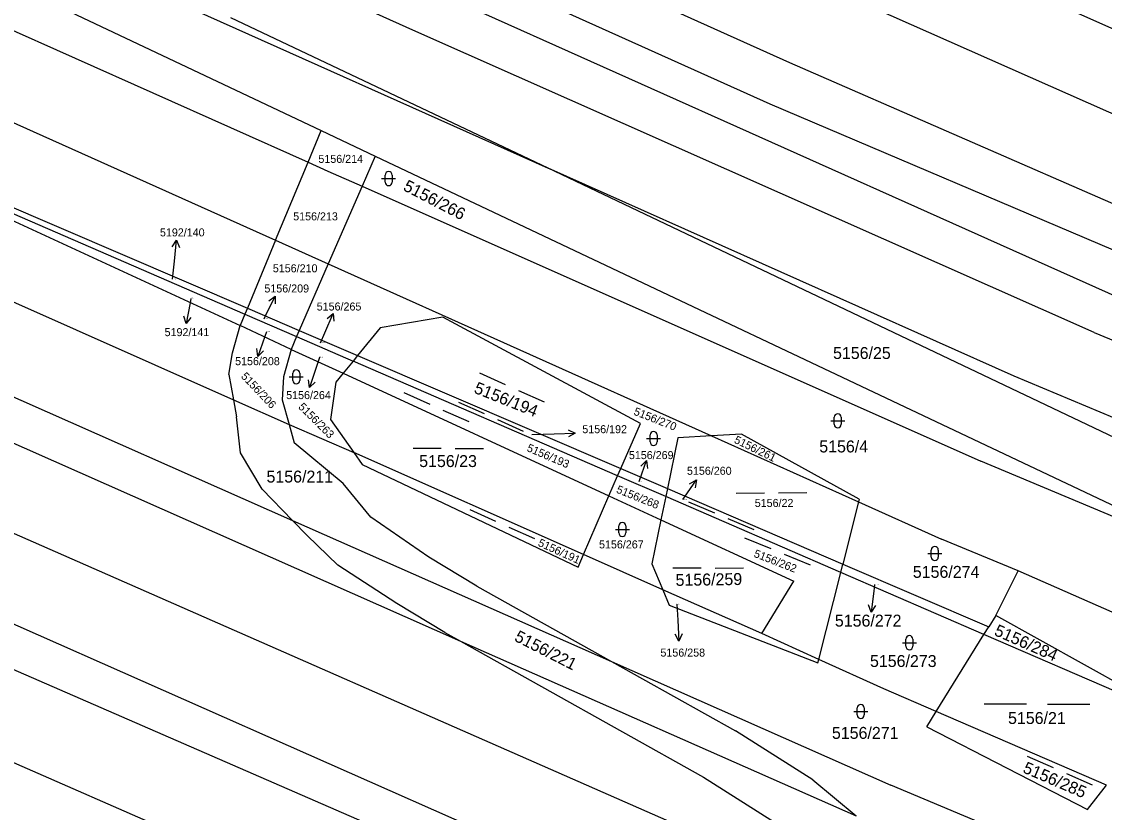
# Model space of a CAD drawing. Extents: x -593183 to -588034, y -1130415 to -1124994.
# Drawn here: x -590673.8 to -590519.7, y -1127360.3 to -1127247.7 of the extents above; entities that cross this region are included whole.
import ezdxf

# ---------------------------------------------------------------- set-up
doc = ezdxf.new("R2010")
doc.units = 0
for name, color, linetype in [('Vrstva 1', 7, 'Continuous'), ('Vrstva 16', 7, 'Continuous'), ('Vrstva 18', 7, 'Continuous'), ('Vrstva 25', 7, 'Continuous')]:
    doc.layers.add(name, color=color, linetype=linetype)

msp = doc.modelspace()

# ---------------------------------------------------------------- linework, layer by layer
at = {"layer": 'Vrstva 1'}
for p, q in [((-590849.56, -1127159.85), (-590631.17, -1127263.24)), ((-590517.24, -1127287.17), (-590716.29, -1127198.13)), ((-590618.1, -1127248.96), (-590718.06, -1127203.78)), ((-590721.28, -1127213.81), (-590598.84, -1127268.58)), ((-590596.9, -1127213.85), (-590503.96, -1127255.17)), ((-590728.62, -1127225.08), (-590633.04, -1127267.74)), ((-590601.62, -1127224), (-590509.12, -1127264.96)), ((-590606.88, -1127234.47), (-590564.5, -1127253.55)), ((-590730.28, -1127237.33), (-590637.66, -1127278.86)), ((-590609.83, -1127240.31), (-590567.27, -1127259.41)), ((-590736.53, -1127247.77), (-590641.67, -1127288.52)), ((-590736.53, -1127247.77), (-590642.69, -1127290.98)), ((-590598.84, -1127268.58), (-590644.04, -1127247.19)), ((-590521.1, -1127292), (-590618.1, -1127248.96)), ((-590564.5, -1127253.55), (-590514.11, -1127275.51)), ((-590741.15, -1127258.27), (-590643.67, -1127301.57)), ((-590567.27, -1127259.41), (-590513.38, -1127282.35)), ((-590633.04, -1127267.74), (-590631.17, -1127263.24)), ((-590631.17, -1127263.24), (-590623.48, -1127266.87)), ((-590637.66, -1127278.86), (-590633.04, -1127267.74)), ((-590633.04, -1127267.74), (-590630.22, -1127269)), ((-590623.48, -1127266.87), (-590625.35, -1127271.16)), ((-590623.48, -1127266.87), (-590512.31, -1127319.5)), ((-590745.79, -1127269.84), (-590635.24, -1127318.73)), ((-590630.22, -1127269), (-590625.35, -1127271.16)), ((-590532.47, -1127298.19), (-590598.84, -1127268.58)), ((-590506.86, -1127312.34), (-590598.84, -1127268.58)), ((-590625.35, -1127271.16), (-590630.16, -1127282.22)), ((-590625.35, -1127271.16), (-590537.26, -1127310.28)), ((-590748.42, -1127275.29), (-590611.32, -1127335.92)), ((-590676.24, -1127274.54), (-590642.02, -1127289.37)), ((-590637.66, -1127278.86), (-590641.67, -1127288.52)), ((-590637.66, -1127278.86), (-590630.16, -1127282.22)), ((-590630.16, -1127282.22), (-590634.28, -1127291.69)), ((-590630.16, -1127282.22), (-590575.58, -1127306.69)), ((-590752.38, -1127286.61), (-590555.06, -1127373.18)), ((-590642.02, -1127289.37), (-590642.69, -1127290.98)), ((-590641.67, -1127288.52), (-590642.02, -1127289.37)), ((-590642.02, -1127289.37), (-590634.66, -1127292.56)), ((-590641.67, -1127288.52), (-590634.28, -1127291.69)), ((-590613.82, -1127289.8), (-590622.75, -1127291.32)), ((-590585.72, -1127304.91), (-590613.82, -1127289.8)), ((-590643.77, -1127294.89), (-590642.69, -1127290.98)), ((-590635.46, -1127294.4), (-590642.69, -1127290.98)), ((-590622.75, -1127291.32), (-590625.97, -1127295.26)), ((-590634.66, -1127292.56), (-590635.46, -1127294.4)), ((-590634.28, -1127291.69), (-590634.66, -1127292.56)), ((-590634.66, -1127292.56), (-590626.61, -1127296.04)), ((-590634.28, -1127291.69), (-590625.97, -1127295.26)), ((-590521.1, -1127292), (-590384.79, -1127347.89)), ((-590635.46, -1127294.4), (-590636.54, -1127298.31)), ((-590635.46, -1127294.4), (-590628.04, -1127297.79)), ((-590644.33, -1127297.94), (-590643.77, -1127294.89)), ((-590626.61, -1127296.04), (-590628.04, -1127297.79)), ((-590625.97, -1127295.26), (-590626.61, -1127296.04)), ((-590588.95, -1127312.36), (-590626.61, -1127296.04)), ((-590625.97, -1127295.26), (-590588.51, -1127311.35)), ((-590757.14, -1127297.13), (-590561.04, -1127383.82)), ((-590644.33, -1127297.94), (-590643.67, -1127301.57)), ((-590636.54, -1127298.31), (-590636.74, -1127301.54)), ((-590629.09, -1127299.07), (-590629.86, -1127304.34)), ((-590628.04, -1127297.79), (-590629.09, -1127299.07)), ((-590628.04, -1127297.79), (-590590.19, -1127315.24)), ((-590413.96, -1127348.04), (-590532.47, -1127298.19)), ((-590643.67, -1127301.57), (-590635.74, -1127305.09)), ((-590643.67, -1127301.57), (-590643.22, -1127304)), ((-590636.74, -1127301.54), (-590635.74, -1127305.09)), ((-590760.1, -1127302.9), (-590567.22, -1127386.8)), ((-590642.65, -1127309.09), (-590643.22, -1127304)), ((-590635.74, -1127305.09), (-590626.53, -1127309.08)), ((-590635.74, -1127305.09), (-590635, -1127307.69)), ((-590629.86, -1127304.34), (-590626.53, -1127309.08)), ((-590588.51, -1127311.35), (-590585.72, -1127304.91)), ((-590575.58, -1127306.69), (-590580.4, -1127306.97)), ((-590571.33, -1127306.45), (-590575.58, -1127306.69)), ((-590575.58, -1127306.69), (-590554.65, -1127316.08)), ((-590554.56, -1127315.7), (-590571.33, -1127306.45)), ((-590628.05, -1127313.47), (-590635, -1127307.69)), ((-590580.4, -1127306.97), (-590581.87, -1127314.2)), ((-590639.55, -1127314.28), (-590642.65, -1127309.09)), ((-590593.81, -1127323.59), (-590626.53, -1127309.08)), ((-590626.53, -1127309.08), (-590625.33, -1127310.79)), ((-590625.33, -1127310.79), (-590594.59, -1127325.39)), ((-590588.95, -1127312.36), (-590588.51, -1127311.35)), ((-590588.51, -1127311.35), (-590581.87, -1127314.2)), ((-590508.72, -1127322.23), (-590537.26, -1127310.28)), ((-590590.19, -1127315.24), (-590588.95, -1127312.36)), ((-590582.1, -1127315.33), (-590588.95, -1127312.36)), ((-590764.72, -1127314.02), (-590570.07, -1127398.98)), ((-590639.55, -1127314.28), (-590635.24, -1127318.73)), ((-590624.08, -1127318.28), (-590628.05, -1127313.47)), ((-590581.87, -1127314.2), (-590582.1, -1127315.33)), ((-590581.87, -1127314.2), (-590556.89, -1127324.93)), ((-590593.81, -1127323.59), (-590590.19, -1127315.24)), ((-590590.19, -1127315.24), (-590582.78, -1127318.66)), ((-590582.1, -1127315.33), (-590582.78, -1127318.66)), ((-590557.19, -1127326.13), (-590582.1, -1127315.33)), ((-590554.65, -1127316.08), (-590556.89, -1127324.93)), ((-590554.56, -1127315.7), (-590554.65, -1127316.08)), ((-590554.65, -1127316.08), (-590542.83, -1127321.38)), ((-590635.24, -1127318.73), (-590589.83, -1127338.81)), ((-590635.24, -1127318.73), (-590633.17, -1127320.87)), ((-590615.85, -1127323.96), (-590624.08, -1127318.28)), ((-590582.78, -1127318.66), (-590584.06, -1127324.91)), ((-590582.78, -1127318.66), (-590563.85, -1127327.39)), ((-590633.17, -1127320.87), (-590628.8, -1127325.11)), ((-590531.91, -1127325.89), (-590542.83, -1127321.38)), ((-590594.59, -1127325.39), (-590593.81, -1127323.59)), ((-590582.53, -1127328.59), (-590593.81, -1127323.59)), ((-590620.4, -1127330.55), (-590628.8, -1127325.11)), ((-590608.99, -1127328.1), (-590615.85, -1127323.96)), ((-590584.06, -1127324.91), (-590582.53, -1127328.59)), ((-590557.19, -1127326.13), (-590556.89, -1127324.93)), ((-590556.89, -1127324.93), (-590536.1, -1127333.86)), ((-590560.32, -1127338.51), (-590557.19, -1127326.13)), ((-590536.79, -1127334.97), (-590557.19, -1127326.13)), ((-590535.11, -1127332.27), (-590531.91, -1127325.89)), ((-590498.66, -1127340.54), (-590531.91, -1127325.89)), ((-590608.99, -1127328.1), (-590589.83, -1127338.81)), ((-590568.44, -1127334.84), (-590563.85, -1127327.39)), ((-590568.44, -1127334.84), (-590582.53, -1127328.59)), ((-590582.53, -1127328.59), (-590581.61, -1127330.81)), ((-590613.54, -1127334.68), (-590620.4, -1127330.55)), ((-590581.61, -1127330.81), (-590560.45, -1127339.01)), ((-590535.11, -1127332.27), (-590536.1, -1127333.86)), ((-590510.99, -1127345.7), (-590535.11, -1127332.27)), ((-590536.79, -1127334.97), (-590536.1, -1127333.86)), ((-590613.54, -1127334.68), (-590611.32, -1127335.92)), ((-590611.32, -1127335.92), (-590555, -1127360.79)), ((-590611.32, -1127335.92), (-590576.71, -1127355.27)), ((-590560.32, -1127338.51), (-590568.44, -1127334.84)), ((-590543.58, -1127345.93), (-590536.79, -1127334.97)), ((-590511.25, -1127346.04), (-590536.79, -1127334.97)), ((-590589.83, -1127338.81), (-590550.06, -1127356.4)), ((-590589.83, -1127338.81), (-590572.16, -1127348.69)), ((-590560.45, -1127339.01), (-590560.32, -1127338.51)), ((-590551.06, -1127342.7), (-590560.32, -1127338.51)), ((-590543.58, -1127345.93), (-590551.06, -1127342.7)), ((-590544.93, -1127348.1), (-590543.58, -1127345.93)), ((-590519.34, -1127356.39), (-590543.58, -1127345.93)), ((-590544.93, -1127348.1), (-590522.07, -1127359.89)), ((-590561.18, -1127355.66), (-590572.16, -1127348.69)), ((-590576.71, -1127355.27), (-590565.73, -1127362.25)), ((-590561.18, -1127355.66), (-590555, -1127360.79)), ((-590521.21, -1127368.48), (-590550.06, -1127356.4)), ((-590522.07, -1127359.89), (-590519.34, -1127356.39))]:
    msp.add_line(p, q, dxfattribs=at)
at = {"layer": 'Vrstva 16'}
for p, q in [((-590652.34, -1127284.41), (-590652.07, -1127281.82)), ((-590649.71, -1127287.14), (-590649.83, -1127287.78)), ((-590639.28, -1127290.03), (-590639.03, -1127289.51)), ((-590638.96, -1127291.9), (-590639.19, -1127292.55)), ((-590631.25, -1127293.45), (-590630.63, -1127292.03)), ((-590631.42, -1127295.54), (-590631.89, -1127296.98)), ((-590601.19, -1127306.52), (-590597.98, -1127306.41)), ((-590585.89, -1127313.21), (-590585.83, -1127313.04)), ((-590579.66, -1127315.76), (-590579.44, -1127315.44)), ((-590552.37, -1127327.87), (-590552.49, -1127328.81)), ((-590580.54, -1127330.66), (-590580.4, -1127332.91))]:
    msp.add_line(p, q, dxfattribs=at)
at = {"layer": 'Vrstva 25'}
for p, q in [((-590622.06, -1127270.58), (-590622.06, -1127269.58)), ((-590621.06, -1127269.58), (-590621.06, -1127270.58)), ((-590622.56, -1127270.08), (-590620.56, -1127270.08)), ((-590652.07, -1127281.82), (-590651.75, -1127278.84)), ((-590639.03, -1127289.51), (-590637.73, -1127286.81)), ((-590649.83, -1127287.78), (-590650.41, -1127290.72)), ((-590630.63, -1127292.03), (-590629.44, -1127289.28)), ((-590639.19, -1127292.55), (-590640.19, -1127295.38)), ((-590631.89, -1127296.98), (-590632.81, -1127299.83)), ((-590635.71, -1127298.29), (-590633.71, -1127298.29)), ((-590635.21, -1127298.79), (-590635.21, -1127297.79)), ((-590634.21, -1127297.79), (-590634.21, -1127298.79)), ((-590604.92, -1127299.42), (-590608.59, -1127297.79)), ((-590615.67, -1127302.21), (-590619.34, -1127300.58)), ((-590603.08, -1127300.24), (-590599.41, -1127301.87)), ((-590607.91, -1127303.55), (-590611.58, -1127301.92)), ((-590613.83, -1127303.03), (-590610.16, -1127304.66)), ((-590606.07, -1127304.37), (-590602.4, -1127306)), ((-590558.61, -1127304.55), (-590556.61, -1127304.55)), ((-590558.11, -1127305.05), (-590558.11, -1127304.05)), ((-590557.11, -1127304.05), (-590557.11, -1127305.05)), ((-590597.98, -1127306.41), (-590594.98, -1127306.31)), ((-590584.33, -1127307.56), (-590584.33, -1127306.56)), ((-590583.33, -1127306.56), (-590583.33, -1127307.56)), ((-590584.83, -1127307.06), (-590582.83, -1127307.06)), ((-590614.08, -1127308.51), (-590618.09, -1127308.51)), ((-590612.07, -1127308.51), (-590608.05, -1127308.51)), ((-590585.83, -1127313.04), (-590584.82, -1127310.21)), ((-590579.44, -1127315.44), (-590577.73, -1127312.97)), ((-590575.13, -1127317.68), (-590578.83, -1127316.11)), ((-590568.05, -1127314.84), (-590572.07, -1127314.9)), ((-590566.05, -1127314.82), (-590562.03, -1127314.76)), ((-590606.3, -1127318.87), (-590609.97, -1127317.24)), ((-590573.27, -1127318.46), (-590569.57, -1127320.03)), ((-590604.46, -1127319.69), (-590600.79, -1127321.32)), ((-590589.28, -1127320.01), (-590587.28, -1127320.01)), ((-590588.78, -1127320.51), (-590588.78, -1127319.51)), ((-590587.78, -1127319.51), (-590587.78, -1127320.51)), ((-590567.1, -1127322.75), (-590570.82, -1127321.23)), ((-590565.24, -1127323.51), (-590561.52, -1127325.03)), ((-590544.79, -1127323.44), (-590542.79, -1127323.44)), ((-590544.29, -1127323.94), (-590544.29, -1127322.94)), ((-590543.29, -1127322.94), (-590543.29, -1127323.94)), ((-590577.07, -1127325.52), (-590581.09, -1127325.54)), ((-590575.07, -1127325.5), (-590571.05, -1127325.48)), ((-590552.49, -1127328.81), (-590552.87, -1127331.79)), ((-590580.4, -1127332.91), (-590580.22, -1127335.9)), ((-590548.41, -1127336.13), (-590546.41, -1127336.13)), ((-590547.91, -1127336.63), (-590547.91, -1127335.63)), ((-590546.91, -1127335.63), (-590546.91, -1127336.63)), ((-590554.84, -1127346.42), (-590554.84, -1127345.42)), ((-590553.84, -1127345.42), (-590553.84, -1127346.42)), ((-590530.74, -1127344.89), (-590536.74, -1127344.89)), ((-590527.74, -1127344.89), (-590521.74, -1127344.89)), ((-590555.34, -1127345.92), (-590553.34, -1127345.92)), ((-590526.9, -1127353.95), (-590530.59, -1127352.34)), ((-590525.06, -1127354.75), (-590521.37, -1127356.36))]:
    msp.add_line(p, q, dxfattribs=at)
for points in [[(-590652.36, -1127279.78), (-590651.75, -1127278.84), (-590651.36, -1127279.88)], [(-590638.61, -1127287.49), (-590637.73, -1127286.81), (-590637.71, -1127287.92)], [(-590649.72, -1127289.84), (-590650.41, -1127290.72), (-590650.7, -1127289.65)], [(-590630.29, -1127290), (-590629.44, -1127289.28), (-590629.38, -1127290.39)], [(-590639.39, -1127294.6), (-590640.19, -1127295.38), (-590640.33, -1127294.27)], [(-590632.03, -1127299.04), (-590632.81, -1127299.83), (-590632.98, -1127298.73)], [(-590596, -1127305.84), (-590594.98, -1127306.31), (-590595.96, -1127306.84)], [(-590585.63, -1127310.99), (-590584.82, -1127310.21), (-590584.69, -1127311.32)], [(-590578.71, -1127313.51), (-590577.73, -1127312.97), (-590577.89, -1127314.08)], [(-590552.25, -1127330.86), (-590552.87, -1127331.79), (-590553.24, -1127330.73)], [(-590579.78, -1127334.88), (-590580.22, -1127335.9), (-590580.78, -1127334.94)]]:
    msp.add_lwpolyline(points, dxfattribs=at)
for centre, start, end in [((-590621.56, -1127269.58), 90, 180), ((-590621.56, -1127269.58), 0, 90), ((-590621.56, -1127270.58), 180, 270), ((-590621.56, -1127270.58), 270, 0), ((-590634.71, -1127297.79), 90, 180), ((-590634.71, -1127297.79), 0, 90), ((-590634.71, -1127298.79), 180, 270), ((-590634.71, -1127298.79), 270, 0), ((-590557.61, -1127304.05), 90, 180), ((-590557.61, -1127304.05), 0, 90), ((-590557.61, -1127305.05), 180, 270), ((-590557.61, -1127305.05), 270, 0), ((-590583.83, -1127306.56), 90, 180), ((-590583.83, -1127306.56), 0, 90), ((-590583.83, -1127307.56), 180, 270), ((-590583.83, -1127307.56), 270, 0), ((-590588.28, -1127319.51), 90, 180), ((-590588.28, -1127319.51), 0, 90), ((-590588.28, -1127320.51), 180, 270), ((-590588.28, -1127320.51), 270, 0), ((-590543.79, -1127322.94), 90, 180), ((-590543.79, -1127322.94), 0, 90), ((-590543.79, -1127323.94), 180, 270), ((-590543.79, -1127323.94), 270, 0), ((-590547.41, -1127335.63), 90, 180), ((-590547.41, -1127335.63), 0, 90), ((-590547.41, -1127336.63), 180, 270), ((-590547.41, -1127336.63), 270, 0), ((-590554.34, -1127345.42), 90, 180), ((-590554.34, -1127345.42), 0, 90), ((-590554.34, -1127346.42), 180, 270), ((-590554.34, -1127346.42), 270, 0)]:
    msp.add_arc(centre, 0.5, start, end, dxfattribs=at)

# ---------------------------------------------------------------- texts
at = {"layer": 'Vrstva 16'}
for s, height, p in [('5192/140', 1.14, (-590654.12, -1127278.3)), ('5156/209', 1.14, (-590639.25, -1127286.28)), ('5156/265', 1.14, (-590631.8, -1127288.85)), ('5192/141', 1.14, (-590653.46, -1127292.5)), ('5156/208', 1.14, (-590643.42, -1127296.63)), ('5156/264', 1.14, (-590636.15, -1127301.46)), ('5156/192', 1.14, (-590593.98, -1127306.31)), ('5156/269', 1.14, (-590587.35, -1127310)), ('5156/260', 1.14, (-590579.08, -1127312.23)), ('5156/272', 1.7, (-590558.02, -1127333.84)), ('5156/258', 1.14, (-590582.86, -1127338.11))]:
    msp.add_text(s, height=height, dxfattribs=at).set_placement(p)
at = {"layer": 'Vrstva 18'}
for s, height, p in [('5156/214', 1.14, (-590631.56, -1127267.84)), ('5156/213', 1.14, (-590635.15, -1127276.02)), ('5156/210', 1.14, (-590638.05, -1127283.41)), ('5192/140', 0.1, (-590652.34, -1127284.41)), ('5192/141', 0.1, (-590649.71, -1127287.14)), ('5156/209', 0.1, (-590639.28, -1127290.03)), ('5156/208', 0.1, (-590638.96, -1127291.9)), ('5156/265', 0.1, (-590631.25, -1127293.45)), ('5156/25', 1.7, (-590558.28, -1127295.75)), ('5156/264', 0.1, (-590631.42, -1127295.54)), ('5156/192', 0.1, (-590601.19, -1127306.52)), ('5156/4', 1.7, (-590560.24, -1127309.05)), ('5156/23', 1.7, (-590617.21, -1127311.13)), ('5156/211', 1.7, (-590638.95, -1127313.34)), ('5156/269', 0.1, (-590585.89, -1127313.21)), ('5156/260', 0.1, (-590579.66, -1127315.76)), ('5156/22', 1.14, (-590569.43, -1127316.81)), ('5156/267', 1.14, (-590591.6, -1127322.71)), ('5156/274', 1.7, (-590546.92, -1127326.9)), ('5156/272', 0.1, (-590552.37, -1127327.87)), ('5156/258', 0.1, (-590580.54, -1127330.66)), ('5156/273', 1.7, (-590553.02, -1127339.59)), ('5156/21', 1.7, (-590533.36, -1127347.7)), ('5156/271', 1.7, (-590558.44, -1127349.82))]:
    msp.add_text(s, height=height, dxfattribs=at).set_placement(p)
for s, height, rotation, p in [('5156/266', 1.7, 332.5774, (-590619.61, -1127271.67)), ('5156/206', 1.14, 313.4378, (-590642.66, -1127298.3)), ('5156/194', 1.7, 338.1391, (-590609.53, -1127300.52)), ('5156/263', 1.14, 315.2561, (-590634.51, -1127302.67)), ('5156/270', 1.14, 338.4429, (-590586.76, -1127303.65)), ('5156/261', 1.14, 334.0448, (-590572.47, -1127307.64)), ('5156/193', 1.14, 336.8288, (-590601.98, -1127308.82)), ('5156/268', 1.14, 337.9993, (-590589.24, -1127314.74)), ('5156/191', 1.14, 335.5152, (-590600.39, -1127322.31)), ('5156/262', 1.14, 338.718, (-590569.66, -1127323.88)), ('5156/259', 1.7, 0.8419, (-590580.69, -1127328.05)), ('5156/221', 1.7, 333.0086, (-590603.78, -1127335.8)), ('5156/284', 1.7, 336.1772, (-590535.46, -1127335.01)), ('5156/285', 1.7, 336.7722, (-590531.38, -1127354.56))]:
    msp.add_text(s, height=height, rotation=rotation, dxfattribs=at).set_placement(p)

doc.saveas('drawing.dxf')
